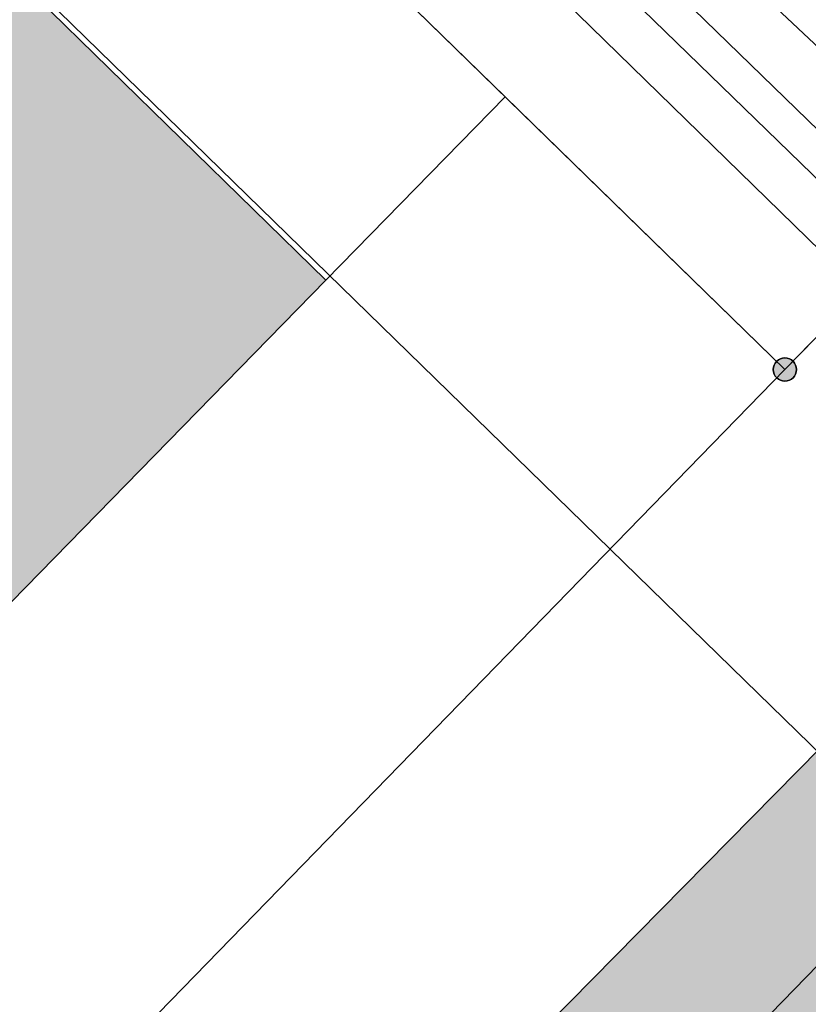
# Model space of a CAD drawing. Header units: metres. Extents: x 2695560 to 2696939, y 1260491 to 1262050.
# Tile 276 of 656: x 2695840 to 2695851, y 1260908 to 1260922. Entities that reach past the tile are written whole.
import ezdxf

# ---------------------------------------------------------------- set-up
doc = ezdxf.new("R2010")
doc.units = ezdxf.units.M
doc.linetypes.add('AUSGEZOGEN', pattern=[0])
for name, color, linetype in [('XR$1$AV_Gebäudeflächen (BB)', 7, 'AUSGEZOGEN'), ('XR$1$AV_Grenzpunkte', 7, 'AUSGEZOGEN'), ('XR$1$AV_Linien (BB)', 7, 'AUSGEZOGEN'), ('XR$1$Liegenschaftsgrenzen', 7, 'AUSGEZOGEN'), ('XR$1$PFAV', 255, 'AUSGEZOGEN'), ('XR$1$RP_Abstandslinie', 7, 'AUSGEZOGEN')]:
    doc.layers.add(name, color=color, linetype=linetype)
doc.layers.add('XR$2$ELE-LinieFlaeche-genau', color=1, linetype='AUSGEZOGEN', lineweight=18)
doc.layers.add('XR$2$KOM-Linie-U-genau', color=91, linetype='AUSGEZOGEN', lineweight=18)

# ---------------------------------------------------------------- blocks, each defined once
blk = doc.blocks.new('BAV15')
at = {"layer": 'XR$1$PFAV', "transparency": 33554687}
blk.add_hatch(color=7, dxfattribs=at).paths.add_polyline_path([(0.5, 0), (0.49, 0.101), (0.459, 0.197), (0.41, 0.286), (0.344, 0.362), (0.264, 0.424), (0.174, 0.469), (0.076, 0.494), (-0.025, 0.499), (-0.125, 0.484), (-0.22, 0.449), (-0.306, 0.395), (-0.379, 0.326), (-0.437, 0.243), (-0.477, 0.15), (-0.497, 0.051), (-0.497, -0.051), (-0.477, -0.15), (-0.437, -0.243), (-0.379, -0.326), (-0.306, -0.395), (-0.22, -0.449), (-0.125, -0.484), (-0.025, -0.499), (0.076, -0.494), (0.174, -0.469), (0.264, -0.424), (0.344, -0.362), (0.41, -0.286), (0.459, -0.197), (0.49, -0.101)])
at = {"color": 7, "transparency": 33554687}
for start, end in [(90, 270), (270, 90)]:
    blk.add_arc((0, 0), 0.5, start, end, dxfattribs=at)
at = {"layer": 'XR$1$PFAV', "transparency": 33554687}
blk.add_circle((0, 0), 0.5, dxfattribs=at)

msp = doc.modelspace()

# ---------------------------------------------------------------- hatches: boundary and pattern name
at = {"layer": 'XR$1$AV_Gebäudeflächen (BB)', "true_color": 0xd2d2d2, "transparency": 33554687}
for points in [[(2695829.901, 1260931.914), (2695822.7, 1260924.549), (2695827.742, 1260919.62), (2695836.665, 1260910.895), (2695843.867, 1260918.259)], [(2695849.8, 1260899.92), (2695856.2, 1260906.44), (2695850.782, 1260911.713), (2695844.41, 1260905.248), (2695844.349, 1260905.186), (2695841.589, 1260902.353), (2695843.682, 1260900.295), (2695843.71, 1260900.323), (2695846.943, 1260897.18), (2695849.711, 1260900.008)]]:
    msp.add_hatch(color=254, dxfattribs=at).paths.add_polyline_path(points)

# ---------------------------------------------------------------- linework, layer by layer
at = {"layer": 'XR$1$AV_Linien (BB)', "color": 7, "linetype": 'AUSGEZOGEN', "transparency": 33554687}
for p, q in [((2695832.388, 1260934.459), (2695846.376, 1260920.825)), ((2695829.901, 1260931.914), (2695843.867, 1260918.259)), ((2695843.867, 1260918.259), (2695846.376, 1260920.825))]:
    msp.add_line(p, q, dxfattribs=at)
for points in [[(2695851.362, 1260918.112), (2695847.2, 1260922.17), (2695833.449, 1260935.545)], [(2695851.362, 1260918.112), (2695850.29, 1260917.01), (2695846.376, 1260920.825)], [(2695843.867, 1260918.259), (2695836.665, 1260910.895), (2695827.742, 1260919.62)], [(2695841.589, 1260902.353), (2695844.349, 1260905.186), (2695844.41, 1260905.248), (2695850.782, 1260911.713)]]:
    msp.add_lwpolyline(points, dxfattribs=at)
at = {"layer": 'XR$1$Liegenschaftsgrenzen', "color": 7, "linetype": 'AUSGEZOGEN', "transparency": 33554687}
for p, q in [((2695832.388, 1260934.459), (2695850.29, 1260917.01)), ((2695850.29, 1260917.01), (2695851.362, 1260918.112))]:
    msp.add_line(p, q, dxfattribs=at)
for points in [[(2695851.362, 1260918.112), (2695847.2, 1260922.17), (2695833.449, 1260935.545)], [(2695826.689, 1260892.767), (2695827.87, 1260893.98), (2695850.29, 1260917.01)]]:
    msp.add_lwpolyline(points, dxfattribs=at)
at = {"layer": 'XR$1$RP_Abstandslinie', "color": 7, "linetype": 'AUSGEZOGEN', "transparency": 33554687}
msp.add_lwpolyline([(2695856.7, 1260860.13), (2695857.75, 1260859.23), (2695879.05, 1260884.09), (2695849.73, 1260912.66), (2695820.73, 1260940.94), (2695782.41, 1260978.28), (2695744.56, 1261015.18)], dxfattribs=at)
at = {"layer": 'XR$2$ELE-LinieFlaeche-genau', "linetype": 'AUSGEZOGEN', "transparency": 33554687}
msp.add_lwpolyline([(2695861.744, 1260908.999), (2695842.602, 1260927.579), (2695842.95, 1260927.937), (2695862.092, 1260909.357), (2695861.744, 1260908.999)], close=True, dxfattribs=at)
at = {"layer": 'XR$2$KOM-Linie-U-genau', "linetype": 'AUSGEZOGEN', "transparency": 33554687}
for p, q in [((2695843.953, 1260927.925), (2695854.898, 1260917.618)), ((2695852.284, 1260910.248), (2695849.488, 1260907.384))]:
    msp.add_line(p, q, dxfattribs=at)

# ---------------------------------------------------------------- block references
at = {"layer": 'XR$1$AV_Grenzpunkte', "color": 7, "linetype": 'AUSGEZOGEN', "lineweight": -3, "transparency": 33554687, "xscale": 0.3249999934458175, "yscale": 0.3249999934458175}
msp.add_blockref('BAV15', (2695850.29, 1260917.01), dxfattribs=at)

doc.saveas('drawing.dxf')
